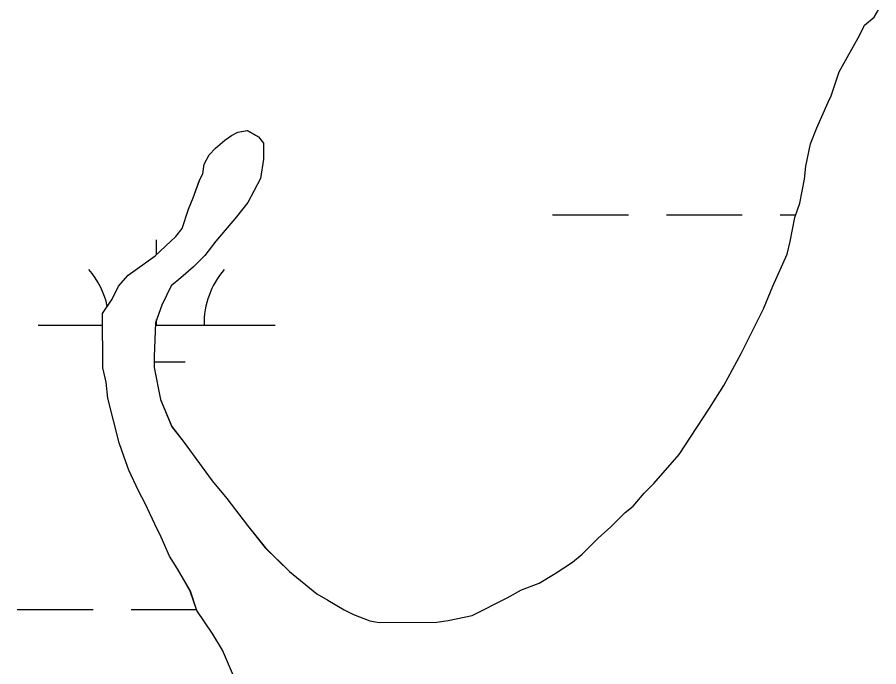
# Model space of a CAD drawing. Extents: x 3279314 to 3317160, y 734079 to 759431.
# Drawn here: x 3305461.2 to 3305824.6, y 742361 to 742635.2 of the extents above; entities that cross this region are included whole.
import ezdxf

# ---------------------------------------------------------------- set-up
doc = ezdxf.new("R2010")
doc.units = 0
for name, color, linetype in [('V-SITE-VEGE', 7, 'Continuous'), ('V-TOPO-SHOR', 7, 'Continuous'), ('V-WETL-SWMP', 7, 'Continuous')]:
    doc.layers.add(name, color=color, linetype=linetype)

msp = doc.modelspace()

# ---------------------------------------------------------------- linework, layer by layer
at = {"layer": 'V-SITE-VEGE'}
for points in [[(3305711.62, 742420.1), (3305717.67, 742426.2), (3305721.03, 742428.92), (3305725.72, 742434.34), (3305729.76, 742438.4), (3305740.49, 742450.6), (3305747.86, 742462.11), (3305753.22, 742470.24), (3305759.25, 742479.72), (3305766.61, 742493.25), (3305775.97, 742512.19), (3305779.97, 742521.66), (3305785.98, 742535.19), (3305787.31, 742540.59), (3305789.28, 742550.72), (3305791.28, 742556.81), (3305793.25, 742566.94), (3305793.9, 742572.34), (3305795.88, 742581.8), (3305798.55, 742588.56), (3305803.22, 742599.38), (3305804.56, 742602.09), (3305807.89, 742612.23), (3305816.58, 742627.79), (3305818.59, 742631.85), (3305822.62, 742635.25), (3305824.63, 742638.63)], [(3305553.33, 742355.22), (3305547.87, 742368.02), (3305543.79, 742374.75), (3305536.99, 742384.84), (3305534.25, 742392.92), (3305528.81, 742402.35), (3305525.41, 742407.73), (3305521.99, 742415.81), (3305519.27, 742421.2), (3305515.18, 742429.95), (3305512.45, 742435.34), (3305508.36, 742444.09), (3305506.31, 742449.48), (3305504.26, 742455.55), (3305499.44, 742474.42), (3305498.74, 742481.17), (3305497.36, 742487.23), (3305497.25, 742510.18), (3305501.27, 742516.27), (3305503.94, 742521.69), (3305507.97, 742526.43), (3305512, 742529.15), (3305519.4, 742534.58), (3305528.14, 742542.72), (3305530.82, 742546.11), (3305533.48, 742554.22), (3305535.48, 742558.96), (3305538.15, 742566.39), (3305539.48, 742569.1), (3305540.14, 742573.15), (3305542.14, 742577.21), (3305544.83, 742579.92), (3305548.87, 742583.32), (3305551.55, 742585.35), (3305554.25, 742586.72), (3305558.29, 742587.41), (3305563.03, 742584.73), (3305565.07, 742582.04), (3305565.1, 742575.3), (3305563.79, 742567.19), (3305558.44, 742557.04), (3305553.74, 742550.94), (3305545.01, 742540.78), (3305540.32, 742534.68), (3305535.62, 742529.94), (3305530.24, 742525.18), (3305526.21, 742521.79), (3305522.2, 742513.67), (3305519.54, 742506.23), (3305518.93, 742492.06), (3305518.95, 742487.34), (3305521.72, 742473.85), (3305526.49, 742462.4), (3305531.25, 742456.35), (3305543.48, 742439.54), (3305549.59, 742432.14), (3305558.41, 742420.71), (3305565.88, 742411.3), (3305576.06, 742401.23), (3305587.57, 742391.83), (3305592.31, 742389.15), (3305599.08, 742385.14), (3305603.14, 742383.13), (3305609.9, 742380.46), (3305613.95, 742379.81), (3305638.25, 742379.93), (3305642.97, 742380.62), (3305653.08, 742382.7), (3305667.89, 742390.19), (3305673.95, 742393.59), (3305681.36, 742396.33), (3305688.09, 742400.41), (3305695.49, 742405.17), (3305699.53, 742408.57), (3305706.24, 742415.35), (3305711.62, 742420.1)]]:
    msp.add_lwpolyline(points, dxfattribs=at)
at = {"layer": 'V-TOPO-SHOR'}
for p, q in [((3305818.59, 742631.85), (3305822.62, 742635.25)), ((3305818.59, 742631.85), (3305822.62, 742635.25)), ((3305816.59, 742627.79), (3305818.59, 742631.85)), ((3305816.59, 742627.79), (3305818.59, 742631.85)), ((3305807.89, 742612.23), (3305816.59, 742627.79)), ((3305807.89, 742612.23), (3305816.59, 742627.79)), ((3305804.56, 742602.09), (3305807.89, 742612.23)), ((3305804.56, 742602.09), (3305807.89, 742612.23)), ((3305803.22, 742599.39), (3305804.56, 742602.09)), ((3305803.22, 742599.39), (3305804.56, 742602.09)), ((3305798.55, 742588.56), (3305803.22, 742599.39)), ((3305798.55, 742588.56), (3305803.22, 742599.39)), ((3305551.56, 742585.36), (3305554.25, 742586.72)), ((3305551.56, 742585.36), (3305554.25, 742586.72)), ((3305554.25, 742586.72), (3305558.3, 742587.41)), ((3305554.25, 742586.72), (3305558.3, 742587.41)), ((3305558.3, 742587.41), (3305563.03, 742584.74)), ((3305558.3, 742587.41), (3305563.03, 742584.74)), ((3305795.89, 742581.8), (3305798.55, 742588.56)), ((3305795.89, 742581.8), (3305798.55, 742588.56)), ((3305544.83, 742579.93), (3305548.87, 742583.32)), ((3305544.83, 742579.93), (3305548.87, 742583.32)), ((3305548.87, 742583.32), (3305551.56, 742585.36)), ((3305548.87, 742583.32), (3305551.56, 742585.36)), ((3305563.03, 742584.74), (3305565.07, 742582.05)), ((3305563.03, 742584.74), (3305565.07, 742582.05)), ((3305565.07, 742582.05), (3305565.1, 742575.3)), ((3305565.07, 742582.05), (3305565.1, 742575.3)), ((3305542.15, 742577.21), (3305544.83, 742579.93)), ((3305542.15, 742577.21), (3305544.83, 742579.93)), ((3305793.91, 742572.34), (3305795.89, 742581.8)), ((3305793.91, 742572.34), (3305795.89, 742581.8)), ((3305540.14, 742573.15), (3305542.15, 742577.21)), ((3305540.14, 742573.15), (3305542.15, 742577.21)), ((3305565.1, 742575.3), (3305563.79, 742567.19)), ((3305565.1, 742575.3), (3305563.79, 742567.19)), ((3305539.49, 742569.1), (3305540.14, 742573.15)), ((3305539.49, 742569.1), (3305540.14, 742573.15)), ((3305793.26, 742566.94), (3305793.91, 742572.34)), ((3305793.26, 742566.94), (3305793.91, 742572.34)), ((3305538.15, 742566.4), (3305539.49, 742569.1)), ((3305538.15, 742566.4), (3305539.49, 742569.1)), ((3305535.49, 742558.96), (3305538.15, 742566.4)), ((3305535.49, 742558.96), (3305538.15, 742566.4)), ((3305563.79, 742567.19), (3305558.44, 742557.04)), ((3305563.79, 742567.19), (3305558.44, 742557.04)), ((3305791.28, 742556.81), (3305793.26, 742566.94)), ((3305791.28, 742556.81), (3305793.26, 742566.94)), ((3305533.48, 742554.22), (3305535.49, 742558.96)), ((3305533.48, 742554.22), (3305535.49, 742558.96)), ((3305558.44, 742557.04), (3305553.75, 742550.95)), ((3305558.44, 742557.04), (3305553.75, 742550.95)), ((3305789.29, 742550.73), (3305791.28, 742556.81)), ((3305789.29, 742550.73), (3305791.28, 742556.81)), ((3305530.82, 742546.11), (3305533.48, 742554.22)), ((3305530.82, 742546.11), (3305533.48, 742554.22)), ((3305553.75, 742550.95), (3305545.02, 742540.78)), ((3305553.75, 742550.95), (3305545.02, 742540.78)), ((3305787.31, 742540.59), (3305789.29, 742550.73)), ((3305787.31, 742540.59), (3305789.29, 742550.73)), ((3305528.14, 742542.73), (3305530.82, 742546.11)), ((3305528.14, 742542.73), (3305530.82, 742546.11)), ((3305519.4, 742534.59), (3305528.14, 742542.73)), ((3305519.4, 742534.59), (3305528.14, 742542.73)), ((3305545.02, 742540.78), (3305540.33, 742534.69)), ((3305545.02, 742540.78), (3305540.33, 742534.69)), ((3305785.99, 742535.19), (3305787.31, 742540.59)), ((3305785.99, 742535.19), (3305787.31, 742540.59)), ((3305540.33, 742534.69), (3305535.62, 742529.94)), ((3305540.33, 742534.69), (3305535.62, 742529.94)), ((3305779.98, 742521.66), (3305785.99, 742535.19)), ((3305779.98, 742521.66), (3305785.99, 742535.19)), ((3305512.01, 742529.15), (3305519.4, 742534.59)), ((3305512.01, 742529.15), (3305519.4, 742534.59)), ((3305507.97, 742526.43), (3305512.01, 742529.15)), ((3305507.97, 742526.43), (3305512.01, 742529.15)), ((3305535.62, 742529.94), (3305530.25, 742525.19)), ((3305535.62, 742529.94), (3305530.25, 742525.19)), ((3305503.94, 742521.69), (3305507.97, 742526.43)), ((3305503.94, 742521.69), (3305507.97, 742526.43)), ((3305530.25, 742525.19), (3305526.21, 742521.79)), ((3305530.25, 742525.19), (3305526.21, 742521.79)), ((3305501.27, 742516.28), (3305503.94, 742521.69)), ((3305501.27, 742516.28), (3305503.94, 742521.69)), ((3305526.21, 742521.79), (3305522.2, 742513.68)), ((3305526.21, 742521.79), (3305522.2, 742513.68)), ((3305775.97, 742512.19), (3305779.98, 742521.66)), ((3305775.97, 742512.19), (3305779.98, 742521.66)), ((3305497.25, 742510.18), (3305501.27, 742516.28)), ((3305497.25, 742510.18), (3305501.27, 742516.28)), ((3305522.2, 742513.68), (3305519.54, 742506.24)), ((3305522.2, 742513.68), (3305519.54, 742506.24)), ((3305497.36, 742487.24), (3305497.25, 742510.18)), ((3305497.36, 742487.24), (3305497.25, 742510.18)), ((3305766.61, 742493.25), (3305775.97, 742512.19)), ((3305766.61, 742493.25), (3305775.97, 742512.19)), ((3305519.54, 742506.24), (3305518.93, 742492.06)), ((3305519.54, 742506.24), (3305518.93, 742492.06)), ((3305518.93, 742492.06), (3305518.96, 742487.34)), ((3305518.93, 742492.06), (3305518.96, 742487.34)), ((3305759.26, 742479.72), (3305766.61, 742493.25)), ((3305759.26, 742479.72), (3305766.61, 742493.25)), ((3305498.74, 742481.17), (3305497.36, 742487.24)), ((3305498.74, 742481.17), (3305497.36, 742487.24)), ((3305518.96, 742487.34), (3305521.72, 742473.86)), ((3305518.96, 742487.34), (3305521.72, 742473.86)), ((3305499.45, 742474.42), (3305498.74, 742481.17)), ((3305499.45, 742474.42), (3305498.74, 742481.17)), ((3305753.23, 742470.24), (3305759.26, 742479.72)), ((3305753.23, 742470.24), (3305759.26, 742479.72)), ((3305504.26, 742455.55), (3305499.45, 742474.42)), ((3305504.26, 742455.55), (3305499.45, 742474.42)), ((3305521.72, 742473.86), (3305526.5, 742462.41)), ((3305521.72, 742473.86), (3305526.5, 742462.41)), ((3305747.87, 742462.12), (3305753.23, 742470.24)), ((3305747.87, 742462.12), (3305753.23, 742470.24)), ((3305526.5, 742462.41), (3305531.25, 742456.35)), ((3305526.5, 742462.41), (3305531.25, 742456.35)), ((3305740.5, 742450.61), (3305747.87, 742462.12)), ((3305740.5, 742450.61), (3305747.87, 742462.12)), ((3305506.31, 742449.49), (3305504.26, 742455.55)), ((3305506.31, 742449.49), (3305504.26, 742455.55)), ((3305531.25, 742456.35), (3305543.48, 742439.54)), ((3305531.25, 742456.35), (3305543.48, 742439.54)), ((3305508.37, 742444.1), (3305506.31, 742449.49)), ((3305508.37, 742444.1), (3305506.31, 742449.49)), ((3305729.76, 742438.41), (3305740.5, 742450.61)), ((3305729.76, 742438.41), (3305740.5, 742450.61)), ((3305512.46, 742435.34), (3305508.37, 742444.1)), ((3305512.46, 742435.34), (3305508.37, 742444.1)), ((3305543.48, 742439.54), (3305549.59, 742432.15)), ((3305543.48, 742439.54), (3305549.59, 742432.15)), ((3305725.73, 742434.34), (3305729.76, 742438.41)), ((3305725.73, 742434.34), (3305729.76, 742438.41)), ((3305515.18, 742429.96), (3305512.46, 742435.34)), ((3305515.18, 742429.96), (3305512.46, 742435.34)), ((3305721.03, 742428.92), (3305725.73, 742434.34)), ((3305721.03, 742428.92), (3305725.73, 742434.34)), ((3305519.27, 742421.2), (3305515.18, 742429.96)), ((3305519.27, 742421.2), (3305515.18, 742429.96)), ((3305549.59, 742432.15), (3305558.42, 742420.71)), ((3305549.59, 742432.15), (3305558.42, 742420.71)), ((3305711.62, 742420.1), (3305717.67, 742426.2)), ((3305711.62, 742420.1), (3305717.67, 742426.2)), ((3305717.67, 742426.2), (3305721.03, 742428.92)), ((3305717.67, 742426.2), (3305721.03, 742428.92)), ((3305522, 742415.82), (3305519.27, 742421.2)), ((3305522, 742415.82), (3305519.27, 742421.2)), ((3305558.42, 742420.71), (3305565.89, 742411.3)), ((3305558.42, 742420.71), (3305565.89, 742411.3)), ((3305706.25, 742415.35), (3305711.62, 742420.1)), ((3305706.25, 742415.35), (3305711.62, 742420.1)), ((3305525.41, 742407.73), (3305522, 742415.82)), ((3305525.41, 742407.73), (3305522, 742415.82)), ((3305699.53, 742408.57), (3305706.25, 742415.35)), ((3305699.53, 742408.57), (3305706.25, 742415.35)), ((3305565.89, 742411.3), (3305576.06, 742401.23)), ((3305565.89, 742411.3), (3305576.06, 742401.23)), ((3305528.81, 742402.35), (3305525.41, 742407.73)), ((3305528.81, 742402.35), (3305525.41, 742407.73)), ((3305695.5, 742405.17), (3305699.53, 742408.57)), ((3305695.5, 742405.17), (3305699.53, 742408.57)), ((3305688.1, 742400.41), (3305695.5, 742405.17)), ((3305688.1, 742400.41), (3305695.5, 742405.17)), ((3305534.26, 742392.93), (3305528.81, 742402.35)), ((3305534.26, 742392.93), (3305528.81, 742402.35)), ((3305576.06, 742401.23), (3305587.58, 742391.83)), ((3305576.06, 742401.23), (3305587.58, 742391.83)), ((3305681.37, 742396.33), (3305688.1, 742400.41)), ((3305681.37, 742396.33), (3305688.1, 742400.41)), ((3305536.99, 742384.84), (3305534.26, 742392.93)), ((3305536.99, 742384.84), (3305534.26, 742392.93)), ((3305667.9, 742390.19), (3305673.96, 742393.6)), ((3305667.9, 742390.19), (3305673.96, 742393.6)), ((3305673.96, 742393.6), (3305681.37, 742396.33)), ((3305673.96, 742393.6), (3305681.37, 742396.33)), ((3305587.58, 742391.83), (3305592.32, 742389.16)), ((3305587.58, 742391.83), (3305592.32, 742389.16)), ((3305653.09, 742382.7), (3305667.9, 742390.19)), ((3305653.09, 742382.7), (3305667.9, 742390.19)), ((3305592.32, 742389.16), (3305599.08, 742385.14)), ((3305592.32, 742389.16), (3305599.08, 742385.14)), ((3305543.79, 742374.75), (3305536.99, 742384.84)), ((3305543.79, 742374.75), (3305536.99, 742384.84)), ((3305599.08, 742385.14), (3305603.14, 742383.13)), ((3305599.08, 742385.14), (3305603.14, 742383.13)), ((3305603.14, 742383.13), (3305609.9, 742380.47)), ((3305603.14, 742383.13), (3305609.9, 742380.47)), ((3305642.97, 742380.63), (3305653.09, 742382.7)), ((3305642.97, 742380.63), (3305653.09, 742382.7)), ((3305609.9, 742380.47), (3305613.96, 742379.81)), ((3305609.9, 742380.47), (3305613.96, 742379.81)), ((3305613.96, 742379.81), (3305638.25, 742379.93)), ((3305613.96, 742379.81), (3305638.25, 742379.93)), ((3305638.25, 742379.93), (3305642.97, 742380.63)), ((3305638.25, 742379.93), (3305642.97, 742380.63)), ((3305547.87, 742368.02), (3305543.79, 742374.75)), ((3305547.87, 742368.02), (3305543.79, 742374.75)), ((3305553.33, 742355.23), (3305547.87, 742368.02)), ((3305553.33, 742355.23), (3305547.87, 742368.02))]:
    msp.add_line(p, q, dxfattribs=at)
at = {"layer": 'V-WETL-SWMP'}
for p, q in [((3305818.59, 742631.85), (3305822.62, 742635.25)), ((3305818.59, 742631.85), (3305822.62, 742635.25)), ((3305816.59, 742627.79), (3305818.59, 742631.85)), ((3305816.59, 742627.79), (3305818.59, 742631.85)), ((3305807.89, 742612.23), (3305816.59, 742627.79)), ((3305807.89, 742612.23), (3305816.59, 742627.79)), ((3305804.56, 742602.09), (3305807.89, 742612.23)), ((3305804.56, 742602.09), (3305807.89, 742612.23)), ((3305803.22, 742599.39), (3305804.56, 742602.09)), ((3305803.22, 742599.39), (3305804.56, 742602.09)), ((3305798.55, 742588.56), (3305803.22, 742599.39)), ((3305798.55, 742588.56), (3305803.22, 742599.39)), ((3305551.56, 742585.36), (3305554.25, 742586.72)), ((3305551.56, 742585.36), (3305554.25, 742586.72)), ((3305554.25, 742586.72), (3305558.3, 742587.41)), ((3305554.25, 742586.72), (3305558.3, 742587.41)), ((3305558.3, 742587.41), (3305563.03, 742584.74)), ((3305558.3, 742587.41), (3305563.03, 742584.74)), ((3305795.89, 742581.8), (3305798.55, 742588.56)), ((3305795.89, 742581.8), (3305798.55, 742588.56)), ((3305544.83, 742579.93), (3305548.87, 742583.32)), ((3305544.83, 742579.93), (3305548.87, 742583.32)), ((3305548.87, 742583.32), (3305551.56, 742585.36)), ((3305548.87, 742583.32), (3305551.56, 742585.36)), ((3305563.03, 742584.74), (3305565.07, 742582.05)), ((3305563.03, 742584.74), (3305565.07, 742582.05)), ((3305565.07, 742582.05), (3305565.1, 742575.3)), ((3305565.07, 742582.05), (3305565.1, 742575.3)), ((3305542.15, 742577.21), (3305544.83, 742579.93)), ((3305542.15, 742577.21), (3305544.83, 742579.93)), ((3305793.91, 742572.34), (3305795.89, 742581.8)), ((3305793.91, 742572.34), (3305795.89, 742581.8)), ((3305540.14, 742573.15), (3305542.15, 742577.21)), ((3305540.14, 742573.15), (3305542.15, 742577.21)), ((3305565.1, 742575.3), (3305563.79, 742567.19)), ((3305565.1, 742575.3), (3305563.79, 742567.19)), ((3305539.49, 742569.1), (3305540.14, 742573.15)), ((3305539.49, 742569.1), (3305540.14, 742573.15)), ((3305793.26, 742566.94), (3305793.91, 742572.34)), ((3305793.26, 742566.94), (3305793.91, 742572.34)), ((3305538.15, 742566.4), (3305539.49, 742569.1)), ((3305538.15, 742566.4), (3305539.49, 742569.1)), ((3305535.49, 742558.96), (3305538.15, 742566.4)), ((3305535.49, 742558.96), (3305538.15, 742566.4)), ((3305563.79, 742567.19), (3305558.44, 742557.04)), ((3305563.79, 742567.19), (3305558.44, 742557.04)), ((3305791.28, 742556.81), (3305793.26, 742566.94)), ((3305791.28, 742556.81), (3305793.26, 742566.94)), ((3305533.48, 742554.22), (3305535.49, 742558.96)), ((3305533.48, 742554.22), (3305535.49, 742558.96)), ((3305558.44, 742557.04), (3305553.75, 742550.95)), ((3305558.44, 742557.04), (3305553.75, 742550.95)), ((3305789.29, 742550.73), (3305791.28, 742556.81)), ((3305789.29, 742550.73), (3305791.28, 742556.81)), ((3305530.82, 742546.11), (3305533.48, 742554.22)), ((3305530.82, 742546.11), (3305533.48, 742554.22)), ((3305553.75, 742550.95), (3305545.02, 742540.78)), ((3305553.75, 742550.95), (3305545.02, 742540.78)), ((3305687.06, 742551.78), (3305719.06, 742551.8)), ((3305735.06, 742551.8), (3305767.06, 742551.82)), ((3305783.06, 742551.83), (3305789.65, 742551.83)), ((3305787.31, 742540.59), (3305789.29, 742550.73)), ((3305787.31, 742540.59), (3305789.29, 742550.73)), ((3305528.14, 742542.73), (3305530.82, 742546.11)), ((3305528.14, 742542.73), (3305530.82, 742546.11)), ((3305519.4, 742534.59), (3305528.14, 742542.73)), ((3305519.4, 742534.59), (3305528.14, 742542.73)), ((3305520.01, 742535.15), (3305520.01, 742541.26)), ((3305545.02, 742540.78), (3305540.33, 742534.69)), ((3305545.02, 742540.78), (3305540.33, 742534.69)), ((3305785.99, 742535.19), (3305787.31, 742540.59)), ((3305785.99, 742535.19), (3305787.31, 742540.59)), ((3305540.33, 742534.69), (3305535.62, 742529.94)), ((3305540.33, 742534.69), (3305535.62, 742529.94)), ((3305779.98, 742521.66), (3305785.99, 742535.19)), ((3305779.98, 742521.66), (3305785.99, 742535.19)), ((3305512.01, 742529.15), (3305519.4, 742534.59)), ((3305512.01, 742529.15), (3305519.4, 742534.59)), ((3305507.97, 742526.43), (3305512.01, 742529.15)), ((3305507.97, 742526.43), (3305512.01, 742529.15)), ((3305535.62, 742529.94), (3305530.25, 742525.19)), ((3305535.62, 742529.94), (3305530.25, 742525.19)), ((3305503.94, 742521.69), (3305507.97, 742526.43)), ((3305503.94, 742521.69), (3305507.97, 742526.43)), ((3305530.25, 742525.19), (3305526.21, 742521.79)), ((3305530.25, 742525.19), (3305526.21, 742521.79)), ((3305501.27, 742516.28), (3305503.94, 742521.69)), ((3305501.27, 742516.28), (3305503.94, 742521.69)), ((3305526.21, 742521.79), (3305522.2, 742513.68)), ((3305526.21, 742521.79), (3305522.2, 742513.68)), ((3305775.97, 742512.19), (3305779.98, 742521.66)), ((3305775.97, 742512.19), (3305779.98, 742521.66)), ((3305497.25, 742510.18), (3305501.27, 742516.28)), ((3305497.25, 742510.18), (3305501.27, 742516.28)), ((3305522.2, 742513.68), (3305519.54, 742506.24)), ((3305522.2, 742513.68), (3305519.54, 742506.24)), ((3305497.36, 742487.24), (3305497.25, 742510.18)), ((3305497.36, 742487.24), (3305497.25, 742510.18)), ((3305766.61, 742493.25), (3305775.97, 742512.19)), ((3305766.61, 742493.25), (3305775.97, 742512.19)), ((3305519.54, 742506.24), (3305518.93, 742492.06)), ((3305519.54, 742506.24), (3305518.93, 742492.06)), ((3305520.02, 742505.26), (3305520.02, 742507.59)), ((3305470.02, 742505.24), (3305497.27, 742505.25)), ((3305519.5, 742505.26), (3305570.02, 742505.29)), ((3305518.93, 742492.06), (3305518.96, 742487.34)), ((3305518.93, 742492.06), (3305518.96, 742487.34)), ((3305759.26, 742479.72), (3305766.61, 742493.25)), ((3305759.26, 742479.72), (3305766.61, 742493.25)), ((3305518.94, 742489.83), (3305532.03, 742489.84)), ((3305498.74, 742481.17), (3305497.36, 742487.24)), ((3305498.74, 742481.17), (3305497.36, 742487.24)), ((3305518.96, 742487.34), (3305521.72, 742473.86)), ((3305518.96, 742487.34), (3305521.72, 742473.86)), ((3305499.45, 742474.42), (3305498.74, 742481.17)), ((3305499.45, 742474.42), (3305498.74, 742481.17)), ((3305753.23, 742470.24), (3305759.26, 742479.72)), ((3305753.23, 742470.24), (3305759.26, 742479.72)), ((3305504.26, 742455.55), (3305499.45, 742474.42)), ((3305504.26, 742455.55), (3305499.45, 742474.42)), ((3305521.72, 742473.86), (3305526.5, 742462.41)), ((3305521.72, 742473.86), (3305526.5, 742462.41)), ((3305747.87, 742462.12), (3305753.23, 742470.24)), ((3305747.87, 742462.12), (3305753.23, 742470.24)), ((3305526.5, 742462.41), (3305531.25, 742456.35)), ((3305526.5, 742462.41), (3305531.25, 742456.35)), ((3305740.5, 742450.61), (3305747.87, 742462.12)), ((3305740.5, 742450.61), (3305747.87, 742462.12)), ((3305506.31, 742449.49), (3305504.26, 742455.55)), ((3305506.31, 742449.49), (3305504.26, 742455.55)), ((3305531.25, 742456.35), (3305543.48, 742439.54)), ((3305531.25, 742456.35), (3305543.48, 742439.54)), ((3305508.37, 742444.1), (3305506.31, 742449.49)), ((3305508.37, 742444.1), (3305506.31, 742449.49)), ((3305729.76, 742438.41), (3305740.5, 742450.61)), ((3305729.76, 742438.41), (3305740.5, 742450.61)), ((3305512.46, 742435.34), (3305508.37, 742444.1)), ((3305512.46, 742435.34), (3305508.37, 742444.1)), ((3305543.48, 742439.54), (3305549.59, 742432.15)), ((3305543.48, 742439.54), (3305549.59, 742432.15)), ((3305725.73, 742434.34), (3305729.76, 742438.41)), ((3305725.73, 742434.34), (3305729.76, 742438.41)), ((3305515.18, 742429.96), (3305512.46, 742435.34)), ((3305515.18, 742429.96), (3305512.46, 742435.34)), ((3305721.03, 742428.92), (3305725.73, 742434.34)), ((3305721.03, 742428.92), (3305725.73, 742434.34)), ((3305519.27, 742421.2), (3305515.18, 742429.96)), ((3305519.27, 742421.2), (3305515.18, 742429.96)), ((3305549.59, 742432.15), (3305558.42, 742420.71)), ((3305549.59, 742432.15), (3305558.42, 742420.71)), ((3305711.62, 742420.1), (3305717.67, 742426.2)), ((3305711.62, 742420.1), (3305717.67, 742426.2)), ((3305717.67, 742426.2), (3305721.03, 742428.92)), ((3305717.67, 742426.2), (3305721.03, 742428.92)), ((3305522, 742415.82), (3305519.27, 742421.2)), ((3305522, 742415.82), (3305519.27, 742421.2)), ((3305558.42, 742420.71), (3305565.89, 742411.3)), ((3305558.42, 742420.71), (3305565.89, 742411.3)), ((3305706.25, 742415.35), (3305711.62, 742420.1)), ((3305706.25, 742415.35), (3305711.62, 742420.1)), ((3305525.41, 742407.73), (3305522, 742415.82)), ((3305525.41, 742407.73), (3305522, 742415.82)), ((3305699.53, 742408.57), (3305706.25, 742415.35)), ((3305699.53, 742408.57), (3305706.25, 742415.35)), ((3305565.89, 742411.3), (3305576.06, 742401.23)), ((3305565.89, 742411.3), (3305576.06, 742401.23)), ((3305528.81, 742402.35), (3305525.41, 742407.73)), ((3305528.81, 742402.35), (3305525.41, 742407.73)), ((3305695.5, 742405.17), (3305699.53, 742408.57)), ((3305695.5, 742405.17), (3305699.53, 742408.57)), ((3305688.1, 742400.41), (3305695.5, 742405.17)), ((3305688.1, 742400.41), (3305695.5, 742405.17)), ((3305534.26, 742392.93), (3305528.81, 742402.35)), ((3305534.26, 742392.93), (3305528.81, 742402.35)), ((3305576.06, 742401.23), (3305587.58, 742391.83)), ((3305576.06, 742401.23), (3305587.58, 742391.83)), ((3305681.37, 742396.33), (3305688.1, 742400.41)), ((3305681.37, 742396.33), (3305688.1, 742400.41)), ((3305536.99, 742384.84), (3305534.26, 742392.93)), ((3305536.99, 742384.84), (3305534.26, 742392.93)), ((3305667.9, 742390.19), (3305673.96, 742393.6)), ((3305667.9, 742390.19), (3305673.96, 742393.6)), ((3305673.96, 742393.6), (3305681.37, 742396.33)), ((3305673.96, 742393.6), (3305681.37, 742396.33)), ((3305587.58, 742391.83), (3305592.32, 742389.16)), ((3305587.58, 742391.83), (3305592.32, 742389.16)), ((3305653.09, 742382.7), (3305667.9, 742390.19)), ((3305653.09, 742382.7), (3305667.9, 742390.19)), ((3305592.32, 742389.16), (3305599.08, 742385.14)), ((3305592.32, 742389.16), (3305599.08, 742385.14)), ((3305461.24, 742385.16), (3305493.24, 742385.18)), ((3305509.24, 742385.19), (3305536.87, 742385.2)), ((3305543.79, 742374.75), (3305536.99, 742384.84)), ((3305543.79, 742374.75), (3305536.99, 742384.84)), ((3305599.08, 742385.14), (3305603.14, 742383.13)), ((3305599.08, 742385.14), (3305603.14, 742383.13)), ((3305603.14, 742383.13), (3305609.9, 742380.47)), ((3305603.14, 742383.13), (3305609.9, 742380.47)), ((3305642.97, 742380.63), (3305653.09, 742382.7)), ((3305642.97, 742380.63), (3305653.09, 742382.7)), ((3305609.9, 742380.47), (3305613.96, 742379.81)), ((3305609.9, 742380.47), (3305613.96, 742379.81)), ((3305613.96, 742379.81), (3305638.25, 742379.93)), ((3305613.96, 742379.81), (3305638.25, 742379.93)), ((3305638.25, 742379.93), (3305642.97, 742380.63)), ((3305638.25, 742379.93), (3305642.97, 742380.63)), ((3305547.87, 742368.02), (3305543.79, 742374.75)), ((3305547.87, 742368.02), (3305543.79, 742374.75)), ((3305553.33, 742355.23), (3305547.87, 742368.02)), ((3305553.33, 742355.23), (3305547.87, 742368.02))]:
    msp.add_line(p, q, dxfattribs=at)
for centre, start, end in [((3305464.78, 742505.71), 12.2309, 40.801), ((3305575.27, 742505.77), 139.2573, 180.801)]:
    msp.add_arc(centre, 35.25, start, end, dxfattribs=at)

doc.saveas('drawing.dxf')
